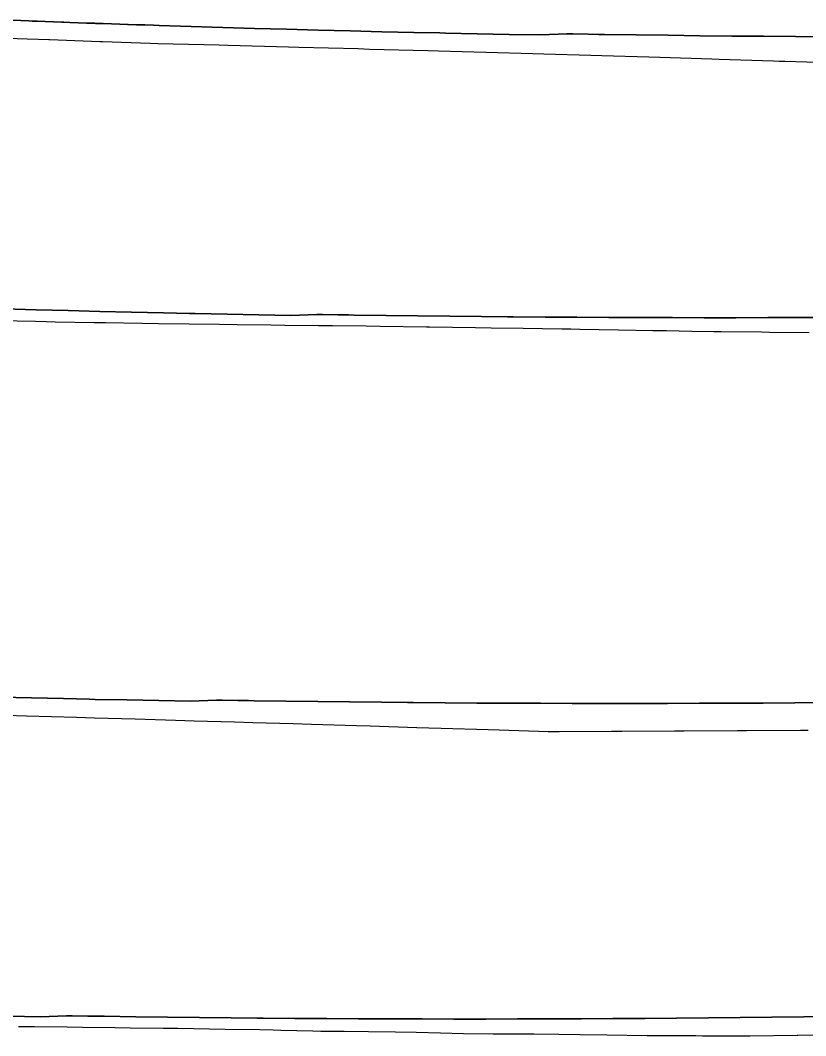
# Model space of a CAD drawing. Extents: x -70 to 701944, y -4 to 666871.
# Drawn here: x 697329.9 to 697576.8, y 666503.8 to 666822.9 of the extents above; entities that cross this region are included whole.
import ezdxf

# ---------------------------------------------------------------- set-up
doc = ezdxf.new("R2010")
doc.units = 0
for name, color, linetype in [('R_Fin Surface', 7, 'Continuous'), ('R_No Plot', 7, 'Continuous'), ('T_Notes', 7, 'Continuous')]:
    doc.layers.add(name, color=color, linetype=linetype)

msp = doc.modelspace()

# ---------------------------------------------------------------- linework, layer by layer
at = {"layer": 'R_Fin Surface'}
for points in [[(697327.44, 666822.93), (697329.99, 666822.84), (697332.55, 666822.74), (697333.54, 666822.7), (697335.11, 666822.64), (697337.69, 666822.55), (697340.28, 666822.45), (697342.87, 666822.36), (697343.54, 666822.33), (697345.47, 666822.27), (697348.07, 666822.17), (697350.68, 666822.08), (697353.3, 666821.99), (697353.54, 666821.98), (697355.92, 666821.9), (697358.54, 666821.81), (697361.17, 666821.72), (697363.54, 666821.64), (697363.8, 666821.63), (697366.43, 666821.54), (697369.06, 666821.46), (697371.69, 666821.37), (697373.54, 666821.31), (697383.54, 666820.99), (697393.54, 666820.69), (697403.54, 666820.4), (697413.54, 666820.12), (697423.54, 666819.85), (697433.54, 666819.6), (697443.54, 666819.36), (697453.54, 666819.13), (697461.73, 666818.95), (697463.54, 666818.92), (697473.54, 666818.71), (697483.54, 666818.52), (697493.54, 666818.34), (697501.73, 666818.66), (697503.54, 666818.63), (697508.4, 666818.57), (697511.73, 666818.51), (697513.54, 666818.48), (697523.54, 666818.34), (697533.54, 666818.21), (697543.54, 666818.09), (697553.54, 666817.99), (697561.73, 666817.92), (697563.54, 666817.9), (697573.54, 666817.83), (697583.54, 666817.76)], [(697324.87, 666732.22), (697334.87, 666731.94), (697344.87, 666731.67), (697354.87, 666731.42), (697364.87, 666731.18), (697374.87, 666730.95), (697383.06, 666730.77), (697384.87, 666730.73), (697394.87, 666730.53), (697404.87, 666730.34), (697414.87, 666730.16), (697423.06, 666730.48), (697424.87, 666730.45), (697429.72, 666730.38), (697433.06, 666730.33), (697434.87, 666730.29), (697444.87, 666730.15), (697454.87, 666730.03), (697464.87, 666729.91), (697474.87, 666729.81), (697483.06, 666729.74), (697484.87, 666729.72), (697494.87, 666729.64), (697504.87, 666729.58), (697514.87, 666729.53), (697524.87, 666729.49), (697534.87, 666729.46), (697544.87, 666729.45), (697554.87, 666729.45), (697564.87, 666729.46), (697574.87, 666729.48), (697584.87, 666729.52)], [(697323.39, 666610.17), (697333.39, 666609.93), (697343.39, 666609.7), (697351.58, 666609.52), (697353.39, 666609.48), (697363.39, 666609.28), (697373.39, 666609.09), (697383.39, 666608.91), (697391.58, 666609.23), (697393.39, 666609.2), (697398.25, 666609.13), (697401.58, 666609.08), (697403.39, 666609.04), (697413.39, 666608.9), (697423.39, 666608.78), (697433.39, 666608.66), (697443.39, 666608.56), (697451.58, 666608.49), (697453.39, 666608.47), (697463.39, 666608.39), (697473.39, 666608.33), (697483.39, 666608.28), (697493.39, 666608.24), (697503.39, 666608.21), (697513.39, 666608.2), (697523.39, 666608.2), (697533.39, 666608.21), (697543.39, 666608.23), (697553.39, 666608.27), (697563.39, 666608.32), (697573.39, 666608.38), (697583.39, 666608.46)], [(697326.19, 666509.89), (697336.19, 666509.71), (697344.38, 666510.02), (697346.19, 666509.99), (697351.04, 666509.93), (697354.38, 666509.87), (697356.19, 666509.84), (697366.19, 666509.7), (697376.19, 666509.57), (697386.19, 666509.46), (697396.19, 666509.36), (697404.38, 666509.28), (697406.19, 666509.27), (697416.19, 666509.19), (697426.19, 666509.13), (697436.19, 666509.07), (697446.19, 666509.03), (697456.19, 666509.01), (697466.19, 666508.99), (697476.19, 666508.99), (697486.19, 666509), (697496.19, 666509.03), (697506.19, 666509.07), (697516.19, 666509.11), (697526.19, 666509.18), (697536.19, 666509.25), (697546.19, 666509.34), (697556.19, 666509.44), (697566.19, 666509.55), (697576.19, 666509.68), (697586.19, 666509.81)]]:
    msp.add_lwpolyline(points, dxfattribs=at)
at = {"layer": 'R_No Plot'}
for points in [[(697322.57, 666817.43), (697332.03, 666817.09), (697338.85, 666816.86), (697339.12, 666816.85), (697354.85, 666816.3), (697355.72, 666816.27), (697370.67, 666815.76), (697373.1, 666815.67), (697392.42, 666815.19), (697395.23, 666815.09), (697414.21, 666814.61), (697417.41, 666814.5), (697436.07, 666814.03), (697439.65, 666813.9), (697457.98, 666813.44), (697461.3, 666813.33), (697476.2, 666812.91), (697491, 666812.48), (697494.44, 666812.38), (697509.22, 666811.95), (697512.67, 666811.85), (697527.44, 666811.42), (697530.91, 666811.32), (697547.29, 666810.8), (697549.58, 666810.73), (697566.67, 666810.19), (697568.43, 666810.14), (697570.24, 666810.08), (697587.48, 666809.54)], [(697322.99, 666728.58), (697334.68, 666728.31), (697338.03, 666728.24), (697340.8, 666728.18), (697353.06, 666727.98), (697356.63, 666727.92), (697368.04, 666727.73), (697373.28, 666727.66), (697382.96, 666727.53), (697392.52, 666727.41), (697398.01, 666727.33), (697408.59, 666727.2), (697413.02, 666727.15), (697423.59, 666727.03), (697428.04, 666726.97), (697438.64, 666726.84), (697443.05, 666726.78), (697457.59, 666726.55), (697458.02, 666726.55), (697458.47, 666726.54), (697473.01, 666726.35), (697477.94, 666726.28), (697488, 666726.15), (697500.15, 666725.94), (697502.99, 666725.9), (697505.78, 666725.86), (697517.98, 666725.65), (697528.72, 666725.46), (697532.99, 666725.39), (697541, 666725.26), (697547.94, 666725.16), (697550.24, 666725.13), (697562.94, 666724.96), (697565.44, 666724.93), (697577.93, 666724.8)], [(697325.38, 666604.49), (697331.82, 666604.26), (697347.5, 666603.86), (697353.21, 666603.68), (697366, 666603.32), (697378.68, 666602.95), (697384.48, 666602.77), (697397.19, 666602.41), (697402.97, 666602.23), (697415.69, 666601.87), (697421.46, 666601.69), (697435.59, 666601.24), (697439.82, 666601.11), (697454.52, 666600.65), (697458.31, 666600.53), (697462.23, 666600.42), (697476.97, 666599.95), (697480.39, 666599.85), (697495.82, 666599.35), (697499.32, 666599.37), (697515.69, 666599.45), (697518.96, 666599.47), (697535.53, 666599.55), (697538.58, 666599.57), (697555.36, 666599.65), (697558.19, 666599.67), (697575.15, 666599.75), (697577.58, 666599.79)], [(697329.27, 666506.65), (697334.34, 666506.6), (697344.56, 666506.49), (697349.37, 666506.45), (697349.37, 666506.45), (697359.57, 666506.32), (697364.38, 666506.25), (697364.38, 666506.25), (697374.93, 666506.11), (697379.33, 666506.07), (697379.34, 666506.07), (697384.42, 666505.99), (697394.32, 666505.83), (697394.32, 666505.83), (697405.18, 666505.69), (697409.32, 666505.62), (697409.32, 666505.62), (697411.81, 666505.52), (697421.84, 666505.3), (697424.31, 666505.15), (697424.31, 666505.15), (697431.69, 666505.19), (697439.3, 666505.09), (697439.3, 666505.09), (697447.87, 666504.94), (697454.31, 666504.82), (697454.31, 666504.82), (697461.98, 666504.66), (697469.25, 666504.48), (697469.25, 666504.48), (697478.55, 666504.38), (697484.25, 666504.35), (697484.25, 666504.35), (697491.37, 666504.3), (697499.23, 666504.24), (697499.23, 666504.24), (697505.83, 666504.13), (697514.27, 666504), (697514.27, 666504), (697526.94, 666503.85), (697529.23, 666503.82), (697529.23, 666503.82), (697530.95, 666503.82), (697542.29, 666503.77), (697542.29, 666503.77), (697544.31, 666503.76), (697544.37, 666503.76), (697559.31, 666503.75), (697574.11, 666503.89), (697574.32, 666503.89), (697588.91, 666504.07)]]:
    msp.add_lwpolyline(points, dxfattribs=at)
at = {"layer": 'T_Notes'}
for points in [[(697583.54, 666817.76), (697573.54, 666817.83), (697563.54, 666817.9), (697561.73, 666817.92), (697553.54, 666817.99), (697543.54, 666818.09), (697533.54, 666818.21), (697523.54, 666818.34), (697513.54, 666818.48), (697511.73, 666818.51), (697508.4, 666818.57), (697503.54, 666818.63), (697501.73, 666818.66), (697493.54, 666818.34), (697483.54, 666818.52), (697473.54, 666818.71), (697463.54, 666818.92), (697461.73, 666818.95), (697453.54, 666819.13), (697443.54, 666819.36), (697433.54, 666819.6), (697423.54, 666819.85), (697413.54, 666820.12), (697403.54, 666820.4), (697393.54, 666820.69), (697383.54, 666820.99), (697373.54, 666821.31), (697371.69, 666821.37), (697369.06, 666821.46), (697366.43, 666821.54), (697363.8, 666821.63), (697363.54, 666821.64), (697361.17, 666821.72), (697358.54, 666821.81), (697355.92, 666821.9), (697353.54, 666821.98), (697353.3, 666821.99), (697350.68, 666822.08), (697348.07, 666822.17), (697345.47, 666822.27), (697343.54, 666822.33), (697342.87, 666822.36), (697340.28, 666822.45), (697337.69, 666822.55), (697335.11, 666822.64), (697333.54, 666822.7), (697332.55, 666822.74), (697329.99, 666822.84), (697327.44, 666822.93)], [(697322.57, 666817.43), (697332.03, 666817.09), (697338.85, 666816.86), (697339.12, 666816.85), (697354.85, 666816.3), (697355.72, 666816.27), (697370.67, 666815.76), (697373.1, 666815.67), (697392.42, 666815.19), (697395.23, 666815.09), (697414.21, 666814.61), (697417.41, 666814.5), (697436.07, 666814.03), (697439.65, 666813.9), (697457.98, 666813.44), (697461.3, 666813.33), (697476.2, 666812.91), (697491, 666812.48), (697494.44, 666812.38), (697509.22, 666811.95), (697512.67, 666811.85), (697527.44, 666811.42), (697530.91, 666811.32), (697547.29, 666810.8), (697549.58, 666810.73), (697566.67, 666810.19), (697568.43, 666810.14), (697570.24, 666810.08), (697587.48, 666809.54)], [(697584.87, 666729.52), (697574.87, 666729.48), (697564.87, 666729.46), (697554.87, 666729.45), (697544.87, 666729.45), (697534.87, 666729.46), (697524.87, 666729.49), (697514.87, 666729.53), (697504.87, 666729.58), (697494.87, 666729.64), (697484.87, 666729.72), (697483.06, 666729.74), (697474.87, 666729.81), (697464.87, 666729.91), (697454.87, 666730.03), (697444.87, 666730.15), (697434.87, 666730.29), (697433.06, 666730.33), (697429.72, 666730.38), (697424.87, 666730.45), (697423.06, 666730.48), (697414.87, 666730.16), (697404.87, 666730.34), (697394.87, 666730.53), (697384.87, 666730.73), (697383.06, 666730.77), (697374.87, 666730.95), (697364.87, 666731.18), (697354.87, 666731.42), (697344.87, 666731.67), (697334.87, 666731.94), (697324.87, 666732.22)], [(697322.99, 666728.58), (697334.68, 666728.31), (697338.03, 666728.24), (697340.8, 666728.18), (697353.06, 666727.98), (697356.63, 666727.92), (697368.04, 666727.73), (697373.28, 666727.66), (697382.96, 666727.53), (697392.52, 666727.41), (697398.01, 666727.33), (697408.59, 666727.2), (697413.02, 666727.15), (697423.59, 666727.03), (697428.04, 666726.97), (697438.64, 666726.84), (697443.05, 666726.78), (697457.59, 666726.55), (697458.02, 666726.55), (697458.47, 666726.54), (697473.01, 666726.35), (697477.94, 666726.28), (697488, 666726.15), (697500.15, 666725.94), (697502.99, 666725.9), (697505.78, 666725.86), (697517.98, 666725.65), (697528.72, 666725.46), (697532.99, 666725.39), (697541, 666725.26), (697547.94, 666725.16), (697550.24, 666725.13), (697562.94, 666724.96), (697565.44, 666724.93), (697577.93, 666724.8)], [(697583.39, 666608.46), (697573.39, 666608.38), (697563.39, 666608.32), (697553.39, 666608.27), (697543.39, 666608.23), (697533.39, 666608.21), (697523.39, 666608.2), (697513.39, 666608.2), (697503.39, 666608.21), (697493.39, 666608.24), (697483.39, 666608.28), (697473.39, 666608.33), (697463.39, 666608.39), (697453.39, 666608.47), (697451.58, 666608.49), (697443.39, 666608.56), (697433.39, 666608.66), (697423.39, 666608.78), (697413.39, 666608.9), (697403.39, 666609.04), (697401.58, 666609.08), (697398.25, 666609.13), (697393.39, 666609.2), (697391.58, 666609.23), (697383.39, 666608.91), (697373.39, 666609.09), (697363.39, 666609.28), (697353.39, 666609.48), (697351.58, 666609.52), (697343.39, 666609.7), (697333.39, 666609.93), (697323.39, 666610.17)], [(697325.38, 666604.49), (697331.82, 666604.26), (697347.5, 666603.86), (697353.21, 666603.68), (697366, 666603.32), (697378.68, 666602.95), (697384.48, 666602.77), (697397.19, 666602.41), (697402.97, 666602.23), (697415.69, 666601.87), (697421.46, 666601.69), (697435.59, 666601.24), (697439.82, 666601.11), (697454.52, 666600.65), (697458.31, 666600.53), (697462.23, 666600.42), (697476.97, 666599.95), (697480.39, 666599.85), (697495.82, 666599.35), (697499.32, 666599.37), (697515.69, 666599.45), (697518.96, 666599.47), (697535.53, 666599.55), (697538.58, 666599.57), (697555.36, 666599.65), (697558.19, 666599.67), (697575.15, 666599.75), (697577.58, 666599.79)], [(697586.19, 666509.81), (697576.19, 666509.68), (697566.19, 666509.55), (697556.19, 666509.44), (697546.19, 666509.34), (697536.19, 666509.25), (697526.19, 666509.18), (697516.19, 666509.11), (697506.19, 666509.07), (697496.19, 666509.03), (697486.19, 666509), (697476.19, 666508.99), (697466.19, 666508.99), (697456.19, 666509.01), (697446.19, 666509.03), (697436.19, 666509.07), (697426.19, 666509.13), (697416.19, 666509.19), (697406.19, 666509.27), (697404.38, 666509.28), (697396.19, 666509.36), (697386.19, 666509.46), (697376.19, 666509.57), (697366.19, 666509.7), (697356.19, 666509.84), (697354.38, 666509.87), (697351.04, 666509.93), (697346.19, 666509.99), (697344.38, 666510.02), (697336.19, 666509.71), (697326.19, 666509.89)], [(697329.27, 666506.65), (697334.34, 666506.6), (697344.56, 666506.49), (697349.37, 666506.45), (697359.57, 666506.32), (697364.38, 666506.25), (697374.93, 666506.11), (697379.33, 666506.07), (697384.42, 666505.99), (697394.32, 666505.83), (697405.18, 666505.69), (697409.32, 666505.62), (697411.81, 666505.52), (697421.84, 666505.3), (697424.31, 666505.15), (697431.69, 666505.19), (697439.3, 666505.09), (697447.87, 666504.94), (697454.31, 666504.82), (697461.98, 666504.66), (697469.25, 666504.48), (697478.55, 666504.38), (697484.25, 666504.35), (697491.37, 666504.3), (697499.23, 666504.24), (697505.83, 666504.13), (697514.27, 666504), (697526.94, 666503.85), (697529.23, 666503.82), (697530.95, 666503.82), (697542.29, 666503.77), (697544.31, 666503.76), (697544.37, 666503.76), (697559.31, 666503.75), (697574.11, 666503.89), (697574.32, 666503.89), (697588.91, 666504.07)]]:
    msp.add_lwpolyline(points, dxfattribs=at)

doc.saveas('drawing.dxf')
